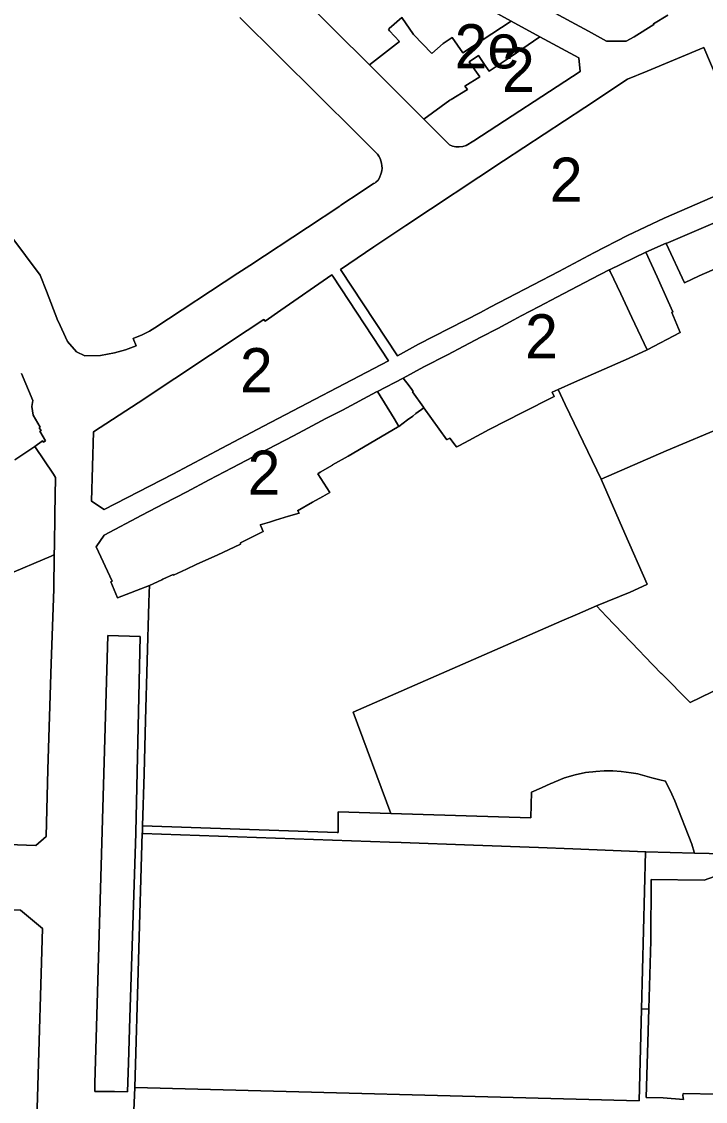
# Model space of a CAD drawing. Extents: x 598968 to 613553, y 4409678 to 4430833.
# Drawn here: x 607715.2 to 607901.2, y 4415786.4 to 4416080 of the extents above; entities that cross this region are included whole.
import ezdxf

# ---------------------------------------------------------------- set-up
doc = ezdxf.new("R2010")
doc.units = 0
for name, color, linetype in [('1', 7, 'Continuous'), ('SUBZONA 2e. CARRERS DE CASES. amb projecte especial', 7, 'Continuous'), ('ZONA 2. CARRERS DE CASES. Cases de trast', 7, 'Continuous'), ("ZONA 3. ILLES  D'EDIFICIS ENTRE MITGERES. EIXAMPLE.", 7, 'Continuous')]:
    doc.layers.add(name, color=color, linetype=linetype)

msp = doc.modelspace()

# ---------------------------------------------------------------- linework, layer by layer
at = {"layer": '1'}
for points in [[(607866.7359, 4416070.1182), (607867.1096, 4416066.4683), (607838.2363, 4416047.598), (607836.0751, 4416046.2713), (607835.1768, 4416046.0285), (607834.2515, 4416045.9313), (607833.3224, 4416045.9819), (607832.413, 4416046.1791), (607831.5464, 4416046.5179), (607824.5964, 4416053.4577), (607809.7886, 4416068.2553), (607809.7833, 4416068.2513), (607790.5067, 4416087.4167), (607805.9765, 4416103.3868), (607848.3261, 4416080.1378), (607856.156, 4416075.858)], [(607915.7654, 4416037.6295), (607910.5955, 4416035.4195), (607903.1337, 4416032.2242), (607889.9958, 4416026.5992), (607879.962, 4416021.8885), (607870.826, 4416017.099), (607861.3306, 4416012.0903), (607847.3951, 4416004.7923), (607842.6764, 4416002.3487), (607839.9664, 4416000.9086), (607823.1609, 4415992.2592), (607817.4318, 4415989.1111), (607801.9468, 4416012.6478), (607811.0267, 4416018.7379), (607819.7266, 4416024.568), (607846.2962, 4416042.1282), (607868.3709, 4416056.6684), (607879.9458, 4416064.3385), (607885.3157, 4416066.5586), (607900.7555, 4416072.9288)], [(607922.7963, 4416021.0233), (607918.3154, 4416031.5696), (607916.1054, 4416030.6296), (607890.5446, 4416019.6845), (607895.4658, 4416009.0095), (607899.5157, 4416010.8496)], [(607885.305, 4415990.7312), (607894.3447, 4415995.5162), (607892.0098, 4416000.925), (607892.2858, 4416001.0495), (607891.0458, 4416003.8795), (607888.0233, 4416010.5675), (607884.9459, 4416017.2892), (607875.0578, 4416012.5152), (607875.2669, 4416012.0731), (607878.136, 4416006.0092), (607881.176, 4415999.5894)], [(607799.8379, 4416010.7467), (607814.9868, 4415987.7783), (607781.0172, 4415969.9679), (607769.6774, 4415963.9978), (607756.3608, 4415956.9711), (607737.6668, 4415947.3434), (607734.1879, 4415949.5973), (607734.7778, 4415968.4871), (607746.8776, 4415976.3473), (607776.5672, 4415995.9776), (607781.1271, 4415998.9776), (607781.4571, 4415998.5276), (607785.7171, 4416001.5176), (607799.5869, 4416011.1278)], [(607824.5767, 4415975.0387), (607824.4757, 4415975.1788), (607821.4767, 4415979.3385), (607821.6644, 4415979.474), (607821.2893, 4415980.0018), (607820.6167, 4415980.9485), (607818.9767, 4415983.0586), (607811.9668, 4415979.4184), (607811.9692, 4415979.4145), (607816.505, 4415972.0599), (607817.8133, 4415969.9386), (607820.1386, 4415971.6916), (607821.5669, 4415972.7685), (607822.4563, 4415973.4391)], [(607872.7952, 4415955.6332), (607869.1952, 4415963.0976), (607863.0149, 4415975.9123), (607861.1077, 4415979.9985), (607859.5199, 4415979.2588), (607860.0463, 4415978.0792), (607851.2164, 4415973.6091), (607847.1465, 4415971.5291), (607847.1406, 4415971.5261), (607842.3865, 4415969.089), (607836.8066, 4415966.149), (607834.2642, 4415964.7435), (607833.5432, 4415964.3578), (607833.5266, 4415964.3489), (607833.1219, 4415964.8834), (607831.6308, 4415966.7438), (607831.6267, 4415966.7489), (607830.9704, 4415966.3587), (607830.8867, 4415966.3089), (607824.5767, 4415975.0387), (607822.4563, 4415973.4391), (607821.5669, 4415972.7685), (607820.1386, 4415971.6916), (607817.8133, 4415969.9386), (607817.4067, 4415969.6988), (607804.0558, 4415961.8315), (607799.7674, 4415959.4579), (607799.7476, 4415959.4466), (607796.4207, 4415957.4724), (607795.7736, 4415957.0884), (607799.0571, 4415951.9964), (607799.044, 4415951.9888), (607797.1437, 4415950.884), (607794.361, 4415949.3066), (607790.2772, 4415946.9984), (607790.2893, 4415946.9795), (607790.7172, 4415946.3484), (607787.8372, 4415945.4984), (607784.2773, 4415944.4383), (607782.6573, 4415943.9483), (607780.1219, 4415943.1553), (607780.1336, 4415943.1298), (607780.9473, 4415941.4083), (607774.7274, 4415938.3082), (607774.708, 4415937.948), (607771.4625, 4415936.4082), (607768.597, 4415935.0672), (607762.6576, 4415932.3596), (607760.0176, 4415931.088), (607756.4977, 4415929.5399), (607756.4352, 4415929.6618), (607756.4145, 4415929.6524), (607753.6011, 4415928.3727), (607753.5916, 4415928.3684), (607753.2996, 4415928.2356), (607749.9627, 4415926.7179), (607749.8959, 4415924.7374), (607749.8028, 4415921.983), (607749.3928, 4415906.2531), (607748.8805, 4415890.0781), (607748.5579, 4415875.4684), (607748.118, 4415861.3476), (607801.0596, 4415859.5061), (607801.2569, 4415859.4992), (607801.3251, 4415865.1832), (607815.6404, 4415864.7368), (607805.3972, 4415892.2393), (607862.1564, 4415917.0538), (607866.3564, 4415918.8901), (607871.5146, 4415921.1608), (607874.2673, 4415918.291), (607871.5363, 4415921.1701), (607880.6962, 4415924.8703), (607885.2292, 4415926.9579), (607885.2278, 4415926.9611), (607885.3597, 4415927.0155), (607879.2869, 4415940.8474)], [(607738.6555, 4415913.1191), (607747.4889, 4415912.8529), (607746.2832, 4415859.6237), (607746.2762, 4415859.3158), (607744.6487, 4415809.1752), (607744.2514, 4415796.9325), (607743.9963, 4415789.0758), (607740.4692, 4415789.0902), (607735.0851, 4415789.112), (607735.1473, 4415791.2709), (607735.1474, 4415791.2748), (607735.6824, 4415809.8563)], [(607744.2514, 4415796.9325), (607744.6487, 4415809.1752), (607746.2762, 4415859.3158), (607746.2832, 4415859.6237), (607747.4889, 4415912.8529), (607738.6555, 4415913.1191), (607735.6824, 4415809.8563), (607735.1474, 4415791.2748), (607735.1473, 4415791.2709), (607735.0851, 4415789.112), (607740.4692, 4415789.0902), (607743.9963, 4415789.0758)], [(607898.228, 4415853.9579), (607898.146, 4415854.2299), (607897.5063, 4415856.3513), (607892.8716, 4415868.107), (607892.8378, 4415868.1805), (607892.0037, 4415869.9923), (607890.3463, 4415873.4609), (607888.7889, 4415873.8692), (607886.632, 4415874.4347), (607885.9355, 4415874.6172), (607884.733, 4415874.9325), (607882.7564, 4415875.4508), (607882.2937, 4415875.5377), (607880.9464, 4415875.7907), (607878.2573, 4415876.1319), (607876.0106, 4415876.2769), (607874.356, 4415876.2934), (607874.1112, 4415876.2958), (607873.6365, 4415876.3006), (607871.4056, 4415876.1619), (607870.5552, 4415876.0591), (607869.4578, 4415875.9264), (607868.5479, 4415875.8164), (607865.7961, 4415875.2619), (607862.8166, 4415874.4404), (607860.0721, 4415873.2602), (607859.6458, 4415873.0769), (607859.1473, 4415872.853), (607856.5811, 4415871.7231), (607853.8885, 4415870.5374), (607853.8871, 4415870.4903), (607853.6953, 4415863.6195), (607853.6934, 4415863.5498), (607815.6404, 4415864.7368), (607801.3251, 4415865.1832), (607801.2569, 4415859.4992), (607801.0596, 4415859.5061), (607748.118, 4415861.3476), (607748.0649, 4415859.5303), (607748.0619, 4415859.4291), (607748.0563, 4415859.2379), (607815.2779, 4415856.9059), (607818.4236, 4415856.7967), (607838.1001, 4415856.1142), (607855.763, 4415855.5014), (607865.0871, 4415855.1206), (607884.9155, 4415854.3109), (607884.9564, 4415854.3092)], [(607748.0619, 4415859.4291), (607747.9743, 4415859.4323), (607745.9995, 4415790.2407), (607883.1179, 4415786.6132), (607883.7794, 4415811.526), (607884.9155, 4415854.3109), (607865.0871, 4415855.1206), (607855.763, 4415855.5014), (607838.1001, 4415856.1142), (607818.4236, 4415856.7967), (607815.2779, 4415856.9059), (607748.0563, 4415859.2379)], [(607898.228, 4415853.9579), (607884.9564, 4415854.3092), (607884.9155, 4415854.3109), (607883.7794, 4415811.526), (607885.7885, 4415811.5637), (607886.3277, 4415830.0728), (607886.4576, 4415846.7426), (607900.8175, 4415846.5528), (607905.1774, 4415848.1529), (607914.9274, 4415822.7734), (607914.737, 4415814.5633), (607920.8971, 4415815.5698), (607916.0573, 4415828.4933), (607916.2246, 4415828.5591), (607916.1408, 4415828.7813), (607910.9461, 4415842.5617), (607910.8519, 4415842.8378), (607910.8449, 4415842.8542), (607906.2097, 4415853.7467)], [(607914.737, 4415814.5633), (607914.9274, 4415822.7734), (607905.1774, 4415848.1529), (607900.8175, 4415846.5528), (607886.4576, 4415846.7426), (607886.3277, 4415830.0728), (607885.7885, 4415811.5637), (607885.0878, 4415787.5133), (607889.7278, 4415787.3934), (607895.2277, 4415786.9935), (607895.1111, 4415787.5191), (607895.0675, 4415788.0558), (607895.0977, 4415788.5934), (607904.4776, 4415788.3836), (607911.7161, 4415790.4256), (607911.0533, 4415791.1607), (607910.5135, 4415791.9902), (607910.1099, 4415792.8939), (607909.8525, 4415793.8495), (607909.7475, 4415794.8336), (607914.2775, 4415794.7437)], [(607714.9485, 4415838.4282), (607720.9184, 4415833.4684), (607715.4891, 4415649.9805), (607710.1092, 4415644.8405), (607679.8495, 4415645.5899), (607674.8196, 4415650.8997), (607675.5894, 4415689.7193), (607677.1093, 4415729.6889), (607678.8091, 4415770.7584), (607679.859, 4415798.6881), (607681.1189, 4415834.1777), (607686.7188, 4415839.3877)]]:
    msp.add_lwpolyline(points, close=True, dxfattribs=at)
for points in [[(607774.5369, 4416081.0865), (607806.3427, 4416049.5958), (607811.9666, 4416043.9776), (607812.3566, 4416043.4076), (607812.6866, 4416042.7976), (607812.9366, 4416042.1576), (607813.1066, 4416041.4976), (607813.2066, 4416040.8176), (607813.2266, 4416040.1277), (607813.1566, 4416039.4477), (607813.0166, 4416038.7777), (607812.5066, 4416037.4977), (607812.1466, 4416036.9177), (607811.5367, 4416036.3177), (607811.2467, 4416036.0977), (607810.9267, 4416035.9777), (607807.5667, 4416033.7277), (607802.0068, 4416030.0976), (607801.7668, 4416029.8176), (607792.9569, 4416024.0475), (607777.2571, 4416013.7174), (607773.9934, 4416011.5668), (607751.4575, 4415996.7171), (607749.9675, 4415995.8071), (607748.0175, 4415994.8171), (607745.5782, 4415993.8711), (607746.3476, 4415991.8871), (607743.4976, 4415990.797), (607740.4876, 4415989.907), (607736.6477, 4415989.2269), (607732.3977, 4415989.1368), (607730.1125, 4415990.1888), (607727.7252, 4415993.0078), (607725.1209, 4415998.5375), (607725.093, 4415998.6096), (607721.9739, 4416006.6695), (607720.2778, 4416011.0364), (607708.2079, 4416027.136)], [(607708.2079, 4416027.136), (607720.2778, 4416011.0364), (607721.9739, 4416006.6695), (607725.093, 4415998.6096), (607725.1209, 4415998.5375), (607727.7252, 4415993.0078), (607730.1125, 4415990.1888), (607732.3977, 4415989.1368), (607736.6477, 4415989.2269), (607740.4876, 4415989.907), (607743.4976, 4415990.797), (607746.3476, 4415991.8871), (607745.5782, 4415993.8711), (607748.0175, 4415994.8171), (607749.9675, 4415995.8071), (607751.4575, 4415996.7171), (607773.9934, 4416011.5668), (607777.2571, 4416013.7174), (607792.9569, 4416024.0475), (607801.7668, 4416029.8176), (607802.0068, 4416030.0976), (607807.5667, 4416033.7277), (607810.9267, 4416035.9777), (607811.2467, 4416036.0977), (607811.5367, 4416036.3177), (607812.1466, 4416036.9177), (607812.5066, 4416037.4977), (607813.0166, 4416038.7777), (607813.1566, 4416039.4477), (607813.2266, 4416040.1277), (607813.2066, 4416040.8176), (607813.1066, 4416041.4976), (607812.9366, 4416042.1576), (607812.6866, 4416042.7976), (607812.3566, 4416043.4076), (607811.9666, 4416043.9776), (607806.3427, 4416049.5958), (607774.5369, 4416081.0865)], [(607890.9956, 4416081.7585), (607887.0171, 4416079.3654), (607887.1356, 4416079.1685), (607881.7983, 4416075.842), (607879.6557, 4416074.6584), (607874.3158, 4416074.6383), (607869.3458, 4416077.3782), (607864.6559, 4416079.9281), (607860.3559, 4416082.268)], [(607745.2756, 4415773.6219), (607745.9995, 4415790.2407), (607747.9743, 4415859.4323), (607748.0619, 4415859.4291), (607748.0649, 4415859.5303), (607748.118, 4415861.3476), (607748.5579, 4415875.4684), (607748.8805, 4415890.0781), (607749.3928, 4415906.2531), (607749.8028, 4415921.983), (607749.8959, 4415924.7374), (607749.9627, 4415926.7179), (607741.3079, 4415923.3478), (607739.4879, 4415927.7077), (607739.8479, 4415927.8877), (607735.5079, 4415937.1875), (607737.6178, 4415940.3775), (607747.9083, 4415945.7965), (607753.9803, 4415948.9659), (607760.139, 4415952.197), (607766.2467, 4415955.4015), (607772.4974, 4415958.6579), (607780.0973, 4415962.658), (607784.4772, 4415964.9781), (607789.1171, 4415967.4231), (607793.0922, 4415969.4841), (607797.977, 4415972.0782), (607802.4766, 4415974.3547), (607811.7643, 4415979.308), (607811.9692, 4415979.4145), (607811.9668, 4415979.4184), (607818.9767, 4415983.0586), (607818.9807, 4415983.0607), (607824.6367, 4415986.1085), (607831.0053, 4415989.3615), (607835.5115, 4415991.7487), (607840.0965, 4415994.1787), (607844.6864, 4415996.5888), (607849.0663, 4415998.9088), (607851.0713, 4415999.9638), (607855.9762, 4416002.5389), (607860.7262, 4416005.0389), (607870.3161, 4416010.0591), (607875.046, 4416012.5091), (607875.2669, 4416012.0731), (607875.0578, 4416012.5152), (607884.9459, 4416017.2892), (607890.52, 4416019.739), (607890.5446, 4416019.6845), (607916.1054, 4416030.6296)], [(607922.7963, 4416021.0233), (607899.5157, 4416010.8496), (607895.4658, 4416009.0095), (607890.5446, 4416019.6845), (607890.52, 4416019.739), (607884.9459, 4416017.2892), (607888.0233, 4416010.5675), (607891.0458, 4416003.8795), (607892.2858, 4416001.0495), (607892.0098, 4416000.925), (607894.3447, 4415995.5162), (607885.305, 4415990.7312), (607880.4282, 4415988.4597), (607880.256, 4415988.3795), (607865.5376, 4415982.0048), (607861.1165, 4415980.0025), (607861.1077, 4415979.9985), (607863.0149, 4415975.9123), (607869.1952, 4415963.0976), (607872.7952, 4415955.6332), (607872.8162, 4415955.5897), (607890.5028, 4415963.3085), (607906.9358, 4415970.2302)], [(607715.1536, 4415984.3282), (607718.2276, 4415976.9471), (607718.0077, 4415975.3172), (607718.3377, 4415973.0272), (607720.2954, 4415969.7301), (607720.0134, 4415969.5137), (607720.5476, 4415968.8173), (607720.1276, 4415968.6073), (607721.7376, 4415966.0373), (607721.1704, 4415965.6248), (607720.8613, 4415966.0144), (607718.8391, 4415964.4709), (607723.8618, 4415956.9369), (607724.4639, 4415956.0337), (607724.288, 4415946.0472), (607724.1267, 4415937.1689), (607724.0967, 4415935.5168), (607724.088, 4415935.0373), (607723.9281, 4415925.6774), (607723.2563, 4415905.4621), (607722.3782, 4415876.6979), (607721.8901, 4415858.4918), (607719.0335, 4415856.0308), (607696.3786, 4415856.7877)], [(607713.3981, 4415960.8268), (607718.8391, 4415964.4709), (607720.8613, 4415966.0144), (607721.1704, 4415965.6248), (607721.7376, 4415966.0373), (607720.1276, 4415968.6073), (607720.5476, 4415968.8173), (607720.0134, 4415969.5137), (607720.2954, 4415969.7301), (607718.3377, 4415973.0272), (607718.0077, 4415975.3172), (607718.2276, 4415976.9471), (607715.1536, 4415984.3282)], [(607710.8387, 4415929.3761), (607723.2678, 4415934.6867), (607723.7712, 4415934.9019), (607724.088, 4415935.0373), (607724.0967, 4415935.5168), (607724.1267, 4415937.1689), (607724.288, 4415946.0472), (607724.4639, 4415956.0337), (607723.8618, 4415956.9369), (607718.8391, 4415964.4709), (607713.3981, 4415960.8268)], [(607914.412, 4415903.2942), (607897.0761, 4415894.8709), (607889.2176, 4415902.7293), (607889.1762, 4415902.7707), (607884.6993, 4415907.421), (607883.1601, 4415909.0199), (607874.2673, 4415918.291), (607871.5146, 4415921.1608), (607866.3564, 4415918.8901), (607862.1564, 4415917.0538), (607805.3972, 4415892.2393), (607815.6404, 4415864.7368), (607853.6934, 4415863.5498), (607853.6953, 4415863.6195), (607853.8871, 4415870.4903), (607853.8885, 4415870.5374), (607856.5811, 4415871.7231), (607859.1473, 4415872.853), (607859.6458, 4415873.0769), (607860.0721, 4415873.2602), (607862.8166, 4415874.4404), (607865.7961, 4415875.2619), (607868.5479, 4415875.8164), (607869.4578, 4415875.9264), (607870.5552, 4415876.0591), (607871.4056, 4415876.1619), (607873.6365, 4415876.3006), (607874.1112, 4415876.2958), (607874.356, 4415876.2934), (607876.0106, 4415876.2769), (607878.2573, 4415876.1319), (607880.9464, 4415875.7907), (607882.2937, 4415875.5377), (607882.7564, 4415875.4508), (607884.733, 4415874.9325), (607885.9355, 4415874.6172), (607886.632, 4415874.4347), (607888.7889, 4415873.8692), (607890.3463, 4415873.4609), (607892.0037, 4415869.9923), (607892.8378, 4415868.1805), (607892.8716, 4415868.107), (607897.5063, 4415856.3513), (607898.146, 4415854.2299), (607898.228, 4415853.9579), (607906.2097, 4415853.7467)], [(607904.4776, 4415788.3836), (607895.0977, 4415788.5934), (607895.0675, 4415788.0558), (607895.1111, 4415787.5191), (607895.2277, 4415786.9935), (607889.7278, 4415787.3934), (607885.0878, 4415787.5133), (607885.7885, 4415811.5637), (607883.7794, 4415811.526), (607883.1179, 4415786.6132), (607745.9995, 4415790.2407), (607745.2756, 4415773.6219)]]:
    msp.add_lwpolyline(points, dxfattribs=at)
at = {"layer": 'SUBZONA 2e. CARRERS DE CASES. amb projecte especial'}
msp.add_lwpolyline([(607848.3261, 4416080.1378), (607835.1774, 4416071.5183), (607832.3263, 4416075.6775), (607829.8663, 4416074.0075), (607826.8064, 4416071.2975), (607821.7464, 4416076.4873), (607818.6564, 4416081.1272), (607815.1757, 4416078.1314), (607814.9965, 4416077.9772), (607815.2265, 4416077.4472), (607817.9764, 4416074.5473), (607809.7809, 4416068.263), (607809.7886, 4416068.2553), (607824.5964, 4416053.4577), (607831.6652, 4416058.6113), (607832.05, 4416058.8434), (607836.5163, 4416061.5378), (607835.7263, 4416062.4178), (607839.7962, 4416064.9478), (607836.8962, 4416069.0977), (607839.433, 4416070.8255), (607839.4362, 4416070.8277), (607841.473, 4416067.8305), (607842.3483, 4416066.5454), (607848.1139, 4416070.3636), (607856.156, 4416075.858)], close=True, dxfattribs=at)
at = {"layer": 'ZONA 2. CARRERS DE CASES. Cases de trast'}
for points in [[(607848.3261, 4416080.1378), (607805.9765, 4416103.3868), (607790.5067, 4416087.4167), (607809.7833, 4416068.2513), (607809.7886, 4416068.2553), (607809.7809, 4416068.263), (607817.9764, 4416074.5473), (607815.2265, 4416077.4472), (607814.9965, 4416077.9772), (607815.1757, 4416078.1314), (607818.6564, 4416081.1272), (607821.7464, 4416076.4873), (607826.8064, 4416071.2975), (607829.8663, 4416074.0075), (607832.3263, 4416075.6775), (607835.1774, 4416071.5183)], [(607824.5964, 4416053.4577), (607831.5464, 4416046.5179), (607832.413, 4416046.1791), (607833.3224, 4416045.9819), (607834.2515, 4416045.9313), (607835.1768, 4416046.0285), (607836.0751, 4416046.2713), (607838.2363, 4416047.598), (607867.1096, 4416066.4683), (607866.7359, 4416070.1182), (607856.156, 4416075.858), (607848.1139, 4416070.3636), (607842.3483, 4416066.5454), (607841.473, 4416067.8305), (607839.4362, 4416070.8277), (607839.433, 4416070.8255), (607836.8962, 4416069.0977), (607839.7962, 4416064.9478), (607835.7263, 4416062.4178), (607836.5163, 4416061.5378), (607832.05, 4416058.8434), (607831.6652, 4416058.6113)], [(607823.1609, 4415992.2592), (607839.9664, 4416000.9086), (607842.6764, 4416002.3487), (607847.3951, 4416004.7923), (607861.3306, 4416012.0903), (607870.826, 4416017.099), (607879.962, 4416021.8885), (607889.9958, 4416026.5992), (607903.1337, 4416032.2242), (607910.5955, 4416035.4195), (607915.7654, 4416037.6295), (607900.7555, 4416072.9288), (607885.3157, 4416066.5586), (607879.9458, 4416064.3385), (607868.3709, 4416056.6684), (607846.2962, 4416042.1282), (607819.7266, 4416024.568), (607811.0267, 4416018.7379), (607801.9468, 4416012.6478), (607817.4318, 4415989.1111)], [(607875.2669, 4416012.0731), (607875.046, 4416012.5091), (607870.3161, 4416010.0591), (607860.7262, 4416005.0389), (607855.9762, 4416002.5389), (607851.0713, 4415999.9638), (607849.0663, 4415998.9088), (607844.6864, 4415996.5888), (607840.0965, 4415994.1787), (607835.5115, 4415991.7487), (607831.0053, 4415989.3615), (607824.6367, 4415986.1085), (607818.9807, 4415983.0607), (607818.9767, 4415983.0586), (607820.6167, 4415980.9485), (607821.2893, 4415980.0018), (607821.6644, 4415979.474), (607821.4767, 4415979.3385), (607824.4757, 4415975.1788), (607824.5767, 4415975.0387), (607830.8867, 4415966.3089), (607830.9704, 4415966.3587), (607831.6267, 4415966.7489), (607831.6308, 4415966.7438), (607833.1219, 4415964.8834), (607833.5266, 4415964.3489), (607833.5432, 4415964.3578), (607834.2642, 4415964.7435), (607836.8066, 4415966.149), (607842.3865, 4415969.089), (607847.1406, 4415971.5261), (607847.1465, 4415971.5291), (607851.2164, 4415973.6091), (607860.0463, 4415978.0792), (607859.5199, 4415979.2588), (607861.1077, 4415979.9985), (607861.1165, 4415980.0025), (607865.5376, 4415982.0048), (607880.256, 4415988.3795), (607880.4282, 4415988.4597), (607885.305, 4415990.7312), (607881.176, 4415999.5894), (607878.136, 4416006.0092)], [(607799.8379, 4416010.7467), (607799.5869, 4416011.1278), (607785.7171, 4416001.5176), (607781.4571, 4415998.5276), (607781.1271, 4415998.9776), (607776.5672, 4415995.9776), (607746.8776, 4415976.3473), (607734.7778, 4415968.4871), (607734.1879, 4415949.5973), (607737.6668, 4415947.3434), (607756.3608, 4415956.9711), (607769.6774, 4415963.9978), (607781.0172, 4415969.9679), (607814.9868, 4415987.7783)], [(607817.8133, 4415969.9386), (607816.505, 4415972.0599), (607811.9692, 4415979.4145), (607811.7643, 4415979.308), (607802.4766, 4415974.3547), (607797.977, 4415972.0782), (607793.0922, 4415969.4841), (607789.1171, 4415967.4231), (607784.4772, 4415964.9781), (607780.0973, 4415962.658), (607772.4974, 4415958.6579), (607766.2467, 4415955.4015), (607760.139, 4415952.197), (607753.9803, 4415948.9659), (607747.9083, 4415945.7965), (607737.6178, 4415940.3775), (607735.5079, 4415937.1875), (607739.8479, 4415927.8877), (607739.4879, 4415927.7077), (607741.3079, 4415923.3478), (607749.9627, 4415926.7179), (607753.2996, 4415928.2356), (607753.5916, 4415928.3684), (607753.6011, 4415928.3727), (607756.4145, 4415929.6524), (607756.4352, 4415929.6618), (607756.4977, 4415929.5399), (607760.0176, 4415931.088), (607762.6576, 4415932.3596), (607768.597, 4415935.0672), (607771.4625, 4415936.4082), (607774.708, 4415937.948), (607774.7274, 4415938.3082), (607780.9473, 4415941.4083), (607780.1336, 4415943.1298), (607780.1219, 4415943.1553), (607782.6573, 4415943.9483), (607784.2773, 4415944.4383), (607787.8372, 4415945.4984), (607790.7172, 4415946.3484), (607790.2893, 4415946.9795), (607790.2772, 4415946.9984), (607794.361, 4415949.3066), (607797.1437, 4415950.884), (607799.044, 4415951.9888), (607799.0571, 4415951.9964), (607795.7736, 4415957.0884), (607796.4207, 4415957.4724), (607799.7476, 4415959.4466), (607799.7674, 4415959.4579), (607804.0558, 4415961.8315), (607817.4067, 4415969.6988)]]:
    msp.add_lwpolyline(points, close=True, dxfattribs=at)
for points in [[(607860.3559, 4416082.268), (607864.6559, 4416079.9281), (607869.3458, 4416077.3782), (607874.3158, 4416074.6383), (607879.6557, 4416074.6584), (607881.7983, 4416075.842), (607887.1356, 4416079.1685), (607887.0171, 4416079.3654), (607890.9956, 4416081.7585)], [(607906.9358, 4415970.2302), (607890.5028, 4415963.3085), (607872.8162, 4415955.5897), (607872.7952, 4415955.6332), (607879.2869, 4415940.8474), (607885.3597, 4415927.0155), (607885.2278, 4415926.9611), (607885.2292, 4415926.9579), (607880.6962, 4415924.8703), (607871.5363, 4415921.1701), (607874.2673, 4415918.291), (607883.1601, 4415909.0199), (607884.6993, 4415907.421), (607889.1762, 4415902.7707), (607889.2176, 4415902.7293), (607897.0761, 4415894.8709), (607914.412, 4415903.2942)]]:
    msp.add_lwpolyline(points, dxfattribs=at)
at = {"layer": "ZONA 3. ILLES  D'EDIFICIS ENTRE MITGERES. EIXAMPLE."}
msp.add_lwpolyline([(607696.3786, 4415856.7877), (607719.0335, 4415856.0308), (607721.8901, 4415858.4918), (607722.3782, 4415876.6979), (607723.2563, 4415905.4621), (607723.9281, 4415925.6774), (607724.088, 4415935.0373), (607723.7712, 4415934.9019), (607723.2678, 4415934.6867), (607710.8387, 4415929.3761)], dxfattribs=at)
msp.add_lwpolyline([(607715.4891, 4415649.9805), (607720.9184, 4415833.4684), (607714.9485, 4415838.4282), (607686.7188, 4415839.3877), (607681.1189, 4415834.1777), (607679.859, 4415798.6881), (607678.8091, 4415770.7584), (607677.1093, 4415729.6889), (607675.5894, 4415689.7193), (607674.8196, 4415650.8997), (607679.8495, 4415645.5899), (607710.1092, 4415644.8405)], close=True, dxfattribs=at)

# ---------------------------------------------------------------- texts
at = {"layer": 'SUBZONA 2e. CARRERS DE CASES. amb projecte especial'}
msp.add_text('2e', height=12, dxfattribs=at).set_placement((607832.9685, 4416067.2924))
at = {"layer": 'ZONA 2. CARRERS DE CASES. Cases de trast'}
for p in [(607845.853, 4416060.8946), (607858.8561, 4416031.0199), (607852.1409, 4415988.429), (607774.5874, 4415979.2356), (607776.6606, 4415951.3811)]:
    msp.add_text('2', height=12, dxfattribs=at).set_placement(p)

doc.saveas('drawing.dxf')
